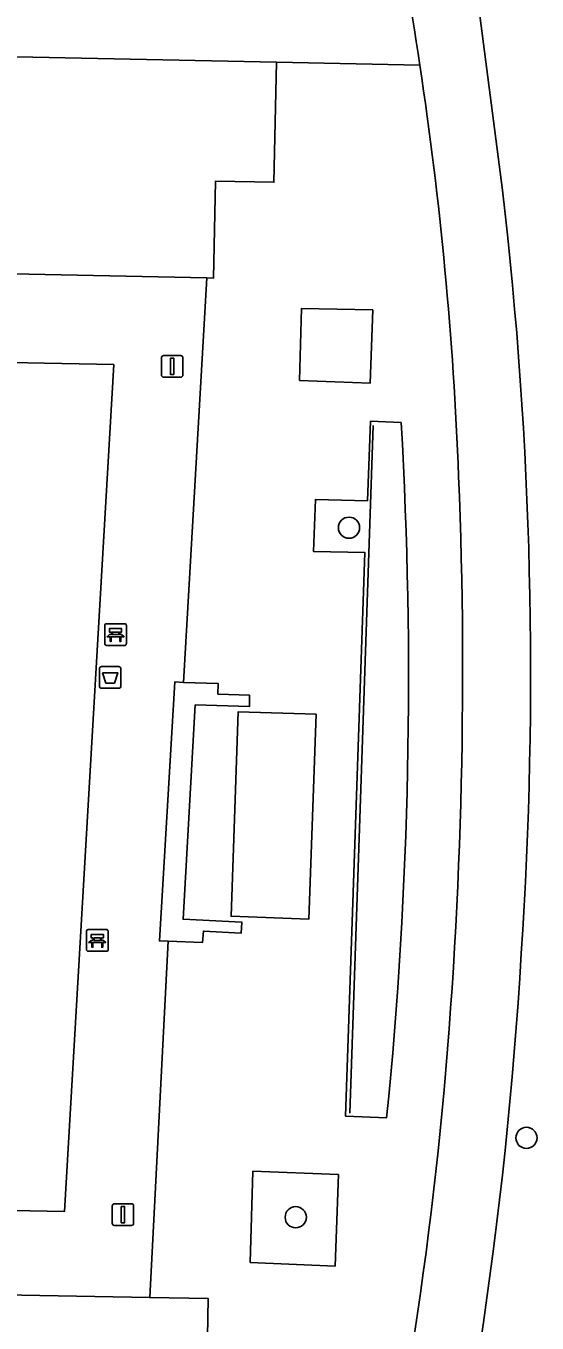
# Model space of a CAD drawing. Extents: x 159817 to 160765, y 380688 to 381638.
# Drawn here: x 160535.7 to 160559.3, y 381371.6 to 381431.5 of the extents above; entities that cross this region are included whole.
import ezdxf

# ---------------------------------------------------------------- set-up
doc = ezdxf.new("R2010")
doc.units = 0
for name, color, linetype in [('IMGEO_Afvalbak', 7, 'Continuous'), ('IMGEO_Bank', 7, 'Continuous'), ('IMGEO_Berm_groen', 7, 'Continuous'), ('IMGEO_Boom', 7, 'Continuous'), ('IMGEO_Fietspad_gesloten', 7, 'Continuous'), ('IMGEO_Groenvoorziening', 7, 'Continuous'), ('IMGEO_Hek', 7, 'Continuous'), ('IMGEO_Lichtmast', 7, 'Continuous'), ('IMGEO_Pand', 7, 'Continuous'), ('IMGEO_Terreindeel_open', 7, 'Continuous'), ('IMGEO_Voetpad_op_trap', 7, 'Continuous'), ('IMGEO_Voetpad_open', 7, 'Continuous')]:
    doc.layers.add(name, color=color, linetype=linetype)

msp = doc.modelspace()

# ---------------------------------------------------------------- linework, layer by layer
at = {"layer": 'IMGEO_Afvalbak'}
for p, q in [((160539.077, 381401.019), (160539.077, 381401.819)), ((160539.077, 381401.819), (160539.077, 381401.019)), ((160539.177, 381401.919), (160539.967, 381401.919)), ((160539.967, 381401.919), (160539.177, 381401.919)), ((160540.067, 381401.819), (160540.067, 381401.019)), ((160540.067, 381401.019), (160540.067, 381401.819)), ((160539.967, 381400.919), (160539.177, 381400.919)), ((160539.177, 381400.919), (160539.967, 381400.919))]:
    msp.add_line(p, q, dxfattribs=at)
msp.add_lwpolyline([(160539.22, 381401.633), (160539.924, 381401.633), (160539.775, 381401.163), (160539.369, 381401.163), (160539.22, 381401.633)], dxfattribs=at)
for centre, start, end in [((160539.177, 381401.819), 90, 180), ((160539.177, 381401.819), 90, 180), ((160539.967, 381401.819), 0, 90), ((160539.967, 381401.819), 360, 90), ((160539.177, 381401.019), 180, 270), ((160539.177, 381401.019), 180, 270), ((160539.967, 381401.019), 270, 0), ((160539.967, 381401.019), 270, 0)]:
    msp.add_arc(centre, 0.1, start, end, dxfattribs=at)
at = {"layer": 'IMGEO_Bank'}
for p, q in [((160539.397, 381403.897), (160540.238, 381403.897)), ((160540.238, 381403.897), (160539.397, 381403.897)), ((160539.322, 381402.972), (160539.322, 381403.813)), ((160539.322, 381403.813), (160539.322, 381402.972)), ((160540.019, 381403.295), (160539.626, 381403.295)), ((160539.631, 381403.403), (160539.631, 381403.509)), ((160539.675, 381403.509), (160539.675, 381403.403)), ((160539.963, 381403.515), (160539.681, 381403.515)), ((160539.681, 381403.397), (160539.963, 381403.397)), ((160539.969, 381403.403), (160539.969, 381403.509)), ((160540.013, 381403.509), (160540.013, 381403.403)), ((160540.322, 381403.822), (160540.322, 381402.981)), ((160540.322, 381402.981), (160540.322, 381403.822)), ((160540.247, 381402.897), (160539.406, 381402.897)), ((160539.406, 381402.897), (160540.247, 381402.897)), ((160538.48, 381388.869), (160538.48, 381389.71)), ((160538.48, 381389.71), (160538.48, 381388.869)), ((160538.555, 381389.794), (160539.396, 381389.794)), ((160539.396, 381389.794), (160538.555, 381389.794)), ((160539.48, 381389.719), (160539.48, 381388.878)), ((160539.48, 381388.878), (160539.48, 381389.719)), ((160539.177, 381389.192), (160538.784, 381389.192)), ((160538.789, 381389.3), (160538.789, 381389.406)), ((160538.833, 381389.406), (160538.833, 381389.3)), ((160539.121, 381389.412), (160538.839, 381389.412)), ((160538.839, 381389.294), (160539.121, 381389.294)), ((160539.127, 381389.3), (160539.127, 381389.406)), ((160539.171, 381389.406), (160539.171, 381389.3)), ((160539.405, 381388.794), (160538.564, 381388.794)), ((160538.564, 381388.794), (160539.405, 381388.794))]:
    msp.add_line(p, q, dxfattribs=at)
for points in [[(160539.569, 381403.295), (160539.427, 381403.295), (160539.539, 381403.397), (160539.625, 381403.397)], [(160539.625, 381403.515), (160539.539, 381403.515), (160539.539, 381403.676), (160540.102, 381403.676), (160540.102, 381403.515), (160540.019, 381403.515)], [(160539.619, 381403.288), (160539.619, 381403.081), (160539.576, 381403.081), (160539.576, 381403.288)], [(160540.019, 381403.397), (160540.102, 381403.397), (160540.214, 381403.295), (160540.075, 381403.295)], [(160540.069, 381403.288), (160540.069, 381403.081), (160540.025, 381403.081), (160540.025, 381403.288)], [(160538.783, 381389.412), (160538.697, 381389.412), (160538.697, 381389.573), (160539.26, 381389.573), (160539.26, 381389.412), (160539.177, 381389.412)], [(160538.727, 381389.192), (160538.585, 381389.192), (160538.697, 381389.294), (160538.783, 381389.294)], [(160538.777, 381389.185), (160538.777, 381388.978), (160538.734, 381388.978), (160538.734, 381389.185)], [(160539.177, 381389.294), (160539.26, 381389.294), (160539.372, 381389.192), (160539.233, 381389.192)], [(160539.227, 381389.185), (160539.227, 381388.978), (160539.183, 381388.978), (160539.183, 381389.185)]]:
    msp.add_lwpolyline(points, dxfattribs=at)
for centre, radius, start, end in [((160539.4, 381403.819), 0.0779, 92.4484, 184.28452), ((160539.4, 381403.819), 0.0779, 92.4484, 184.28452), ((160540.244, 381403.819), 0.0779, 2.4484, 94.28452), ((160540.244, 381403.819), 0.0779, 2.4484, 94.28452), ((160539.569, 381403.288), 0.00671, 2.89567, 87.10433), ((160539.626, 381403.288), 0.00671, 92.89567, 177.10433), ((160539.624, 381403.508), 0.00671, 2.89567, 87.10433), ((160539.624, 381403.404), 0.00671, 272.89567, 357.10433), ((160539.681, 381403.508), 0.00671, 92.89567, 177.10433), ((160539.681, 381403.404), 0.00671, 182.89567, 267.10433), ((160539.963, 381403.508), 0.00671, 2.89567, 87.10433), ((160539.963, 381403.404), 0.00671, 272.89567, 357.10433), ((160540.02, 381403.508), 0.00671, 92.89567, 177.10433), ((160540.02, 381403.404), 0.00671, 182.89567, 267.10433), ((160540.018, 381403.288), 0.00671, 2.89567, 87.10433), ((160540.075, 381403.288), 0.00671, 92.89567, 177.10433), ((160539.4, 381402.975), 0.0779, 182.4484, 274.28452), ((160539.4, 381402.975), 0.0779, 182.4484, 274.28452), ((160540.244, 381402.975), 0.0779, 272.4484, 4.28452), ((160540.244, 381402.975), 0.0779, 272.4484, 4.28452), ((160538.558, 381389.716), 0.0779, 92.4484, 184.28452), ((160538.558, 381389.716), 0.0779, 92.4484, 184.28452), ((160539.402, 381389.716), 0.0779, 2.4484, 94.28452), ((160539.402, 381389.716), 0.0779, 2.4484, 94.28452), ((160538.727, 381389.185), 0.00671, 2.89567, 87.10433), ((160538.784, 381389.185), 0.00671, 92.89567, 177.10433), ((160538.782, 381389.405), 0.00671, 2.89567, 87.10433), ((160538.782, 381389.301), 0.00671, 272.89567, 357.10433), ((160538.839, 381389.405), 0.00671, 92.89567, 177.10433), ((160538.839, 381389.301), 0.00671, 182.89567, 267.10433), ((160539.121, 381389.405), 0.00671, 2.89567, 87.10433), ((160539.121, 381389.301), 0.00671, 272.89567, 357.10433), ((160539.178, 381389.405), 0.00671, 92.89567, 177.10433), ((160539.178, 381389.301), 0.00671, 182.89567, 267.10433), ((160539.176, 381389.185), 0.00671, 2.89567, 87.10433), ((160539.233, 381389.185), 0.00671, 92.89567, 177.10433), ((160538.558, 381388.872), 0.0779, 182.4484, 274.28452), ((160538.558, 381388.872), 0.0779, 182.4484, 274.28452), ((160539.402, 381388.872), 0.0779, 272.4484, 4.28452), ((160539.402, 381388.872), 0.0779, 272.4484, 4.28452)]:
    msp.add_arc(centre, radius, start, end, dxfattribs=at)
at = {"layer": 'IMGEO_Berm_groen'}
msp.add_lwpolyline([(160553.926, 381445.717), (160554.972, 381441.28), (160556.527, 381432.658), (160557.674, 381423.886)], dxfattribs=at)
for centre, radius, start, end in [((160365.848, 381401.576), 193.119, 356.17563, 6.63397), ((160359.981, 381400.46), 198.904, 346.09563, 356.60901)]:
    msp.add_arc(centre, radius, start, end, dxfattribs=at)
at = {"layer": 'IMGEO_Boom'}
for centre in [(160550.592, 381408.324), (160558.777, 381380.189), (160548.133, 381376.53)]:
    msp.add_circle(centre, 0.489, dxfattribs=at)
at = {"layer": 'IMGEO_Fietspad_gesloten'}
msp.add_lwpolyline([(160557.674, 381423.886), (160556.527, 381432.658), (160554.972, 381441.28), (160553.926, 381445.717)], dxfattribs=at)
for centre, radius, start, end in [((160384.053, 381404.119), 171.717, 8.54997, 11.49681), ((160384.003, 381404.064), 171.774, 2.21178, 8.5656), ((160365.848, 381401.576), 193.119, 356.17563, 6.63397), ((160336.177, 381401.746), 219.654, 354.45382, 2.33439), ((160359.981, 381400.46), 198.904, 346.09563, 356.60901), ((160361.398, 381400.375), 194.421, 345.24678, 354.13775)]:
    msp.add_arc(centre, radius, start, end, dxfattribs=at)
at = {"layer": 'IMGEO_Groenvoorziening'}
for points in [[(160551.684, 381418.365), (160548.4, 381418.434), (160548.308, 381415.117), (160551.573, 381414.995)], [(160550.099, 381378.494), (160546.159, 381378.653), (160546.026, 381374.447), (160549.952, 381374.278)]]:
    msp.add_lwpolyline(points, close=True, dxfattribs=at)
for points in [[(160539.74, 381415.846), (160507.013, 381416.485), (160506.946, 381412.941)], [(160506.355, 381381.387), (160506.278, 381377.391), (160537.472, 381376.795), (160539.74, 381415.846)], [(160552.996, 381413.18), (160551.577, 381413.233), (160551.44, 381409.57), (160549.047, 381409.627), (160548.954, 381407.224), (160551.322, 381407.175), (160550.429, 381381.197), (160552.328, 381381.108)]]:
    msp.add_lwpolyline(points, dxfattribs=at)
msp.add_arc((160349.21, 381401.382), 204.127, 354.3001, 3.31352, dxfattribs=at)
at = {"layer": 'IMGEO_Hek'}
msp.add_lwpolyline([(160550.626, 381381.321), (160551.712, 381413.035)], dxfattribs=at)
at = {"layer": 'IMGEO_Lichtmast'}
for p, q in [((160541.935, 381415.365), (160541.935, 381416.165)), ((160541.935, 381416.165), (160541.935, 381415.365)), ((160542.035, 381416.265), (160542.825, 381416.265)), ((160542.825, 381416.265), (160542.035, 381416.265)), ((160542.925, 381416.165), (160542.925, 381415.365)), ((160542.925, 381415.365), (160542.925, 381416.165)), ((160542.825, 381415.265), (160542.035, 381415.265)), ((160542.035, 381415.265), (160542.825, 381415.265)), ((160539.665, 381376.253), (160539.665, 381377.053)), ((160539.665, 381377.053), (160539.665, 381376.253)), ((160539.765, 381377.153), (160540.555, 381377.153)), ((160540.555, 381377.153), (160539.765, 381377.153)), ((160540.655, 381377.053), (160540.655, 381376.253)), ((160540.655, 381376.253), (160540.655, 381377.053)), ((160540.555, 381376.153), (160539.765, 381376.153)), ((160539.765, 381376.153), (160540.555, 381376.153))]:
    msp.add_line(p, q, dxfattribs=at)
for points in [[(160542.355, 381416.14), (160542.505, 381416.14), (160542.505, 381415.39), (160542.355, 381415.39), (160542.355, 381416.14)], [(160540.085, 381377.028), (160540.235, 381377.028), (160540.235, 381376.278), (160540.085, 381376.278), (160540.085, 381377.028)]]:
    msp.add_lwpolyline(points, dxfattribs=at)
for centre, start, end in [((160542.035, 381416.165), 90, 180), ((160542.035, 381416.165), 90, 180), ((160542.825, 381416.165), 0, 90), ((160542.825, 381416.165), 360, 90), ((160542.035, 381415.365), 180, 270), ((160542.035, 381415.365), 180, 270), ((160542.825, 381415.365), 270, 0), ((160542.825, 381415.365), 270, 0), ((160539.765, 381377.053), 90, 180), ((160539.765, 381377.053), 90, 180), ((160540.555, 381377.053), 0, 90), ((160540.555, 381377.053), 360, 90), ((160539.765, 381376.253), 180, 270), ((160539.765, 381376.253), 180, 270), ((160540.555, 381376.253), 270, 0), ((160540.555, 381376.253), 270, 0)]:
    msp.add_arc(centre, 0.1, start, end, dxfattribs=at)
at = {"layer": 'IMGEO_Pand'}
msp.add_lwpolyline([(160528.341, 381420.173), (160544.034, 381419.845), (160544.346, 381419.838), (160544.438, 381424.31), (160547.128, 381424.255), (160547.242, 381429.784), (160500, 381430.756), (160478.743, 381431.194), (160478.646, 381425.453), (160481.307, 381425.407), (160481.222, 381421.149), (160500, 381420.766), (160502.124, 381420.722)], close=True, dxfattribs=at)
msp.add_lwpolyline([(160491.818, 381364.473), (160500, 381364.323), (160506.46, 381364.205), (160526.263, 381363.842), (160541.095, 381363.57), (160541.321, 381363.566), (160541.393, 381367.517), (160544.003, 381367.469), (160544.1, 381372.777), (160541.401, 381372.826), (160500, 381373.584), (160491.981, 381373.731)], dxfattribs=at)
at = {"layer": 'IMGEO_Terreindeel_open'}
msp.add_lwpolyline([(160549.07, 381399.726), (160545.471, 381399.834), (160545.148, 381390.41), (160548.742, 381390.281)], close=True, dxfattribs=at)
at = {"layer": 'IMGEO_Voetpad_op_trap'}
msp.add_lwpolyline([(160543.497, 381400.155), (160545.998, 381400.076), (160545.994, 381400.606), (160544.542, 381400.651), (160544.549, 381401.148), (160542.956, 381401.185), (160542.549, 381401.214), (160541.843, 381389.269), (160542.243, 381389.253), (160543.827, 381389.197), (160543.877, 381389.722), (160545.621, 381389.632), (160545.643, 381390.14), (160542.934, 381390.269)], close=True, dxfattribs=at)
at = {"layer": 'IMGEO_Voetpad_open'}
for points in [[(160478.877, 381434.929), (160478.955, 381439.702), (160476.967, 381439.741), (160476.916, 381437.397), (160476.819, 381434.201), (160476.581, 381421.002), (160481.222, 381421.149), (160481.307, 381425.407), (160478.646, 381425.453), (160478.743, 381431.194), (160500, 381430.756), (160547.242, 381429.784), (160553.861, 381429.648)], [(160553.861, 381429.648), (160547.242, 381429.784), (160547.128, 381424.255), (160544.438, 381424.31), (160544.346, 381419.838), (160544.034, 381419.845), (160542.956, 381401.185), (160544.549, 381401.148), (160544.542, 381400.651), (160545.994, 381400.606), (160545.998, 381400.076), (160543.497, 381400.155), (160542.934, 381390.269), (160545.643, 381390.14), (160545.621, 381389.632), (160543.877, 381389.722), (160543.827, 381389.197), (160542.243, 381389.253), (160541.401, 381372.826), (160544.1, 381372.777), (160544.003, 381367.469)], [(160485.616, 381376.636), (160481.829, 381373.839), (160491.981, 381373.731), (160500, 381373.584), (160541.401, 381372.826), (160542.243, 381389.253), (160541.843, 381389.269), (160542.549, 381401.214), (160542.956, 381401.185), (160544.034, 381419.845), (160528.341, 381420.173), (160528.394, 381417.474), (160502.063, 381417.978), (160502.124, 381420.722)], [(160489.888, 381416.643), (160497.488, 381416.523), (160500, 381416.48), (160502.348, 381416.439), (160502.492, 381416.563), (160503.106, 381416.582), (160507.013, 381416.485), (160539.74, 381415.846), (160537.472, 381376.795), (160506.278, 381377.391), (160502.317, 381377.457), (160501.712, 381377.483), (160501.559, 381377.635), (160500, 381377.669), (160497.216, 381377.731), (160489.326, 381377.877)], [(160548.954, 381407.224), (160549.047, 381409.627), (160551.44, 381409.57), (160551.577, 381413.233), (160552.996, 381413.18)], [(160552.328, 381381.108), (160550.429, 381381.197), (160551.322, 381407.175), (160548.954, 381407.224)]]:
    msp.add_lwpolyline(points, dxfattribs=at)
for points in [[(160548.308, 381415.117), (160548.4, 381418.434), (160551.684, 381418.365), (160551.573, 381414.995)], [(160545.148, 381390.41), (160545.471, 381399.834), (160549.07, 381399.726), (160548.742, 381390.281)], [(160546.026, 381374.447), (160546.159, 381378.653), (160550.099, 381378.494), (160549.952, 381374.278)]]:
    msp.add_lwpolyline(points, close=True, dxfattribs=at)
for centre, radius, start, end in [((160384.053, 381404.119), 171.717, 8.54997, 11.49681), ((160384.003, 381404.064), 171.774, 2.21178, 8.5656), ((160349.21, 381401.382), 204.127, 354.3001, 3.31352), ((160336.177, 381401.746), 219.654, 354.45382, 2.33439), ((160361.398, 381400.375), 194.421, 345.24678, 354.13775)]:
    msp.add_arc(centre, radius, start, end, dxfattribs=at)

doc.saveas('drawing.dxf')
